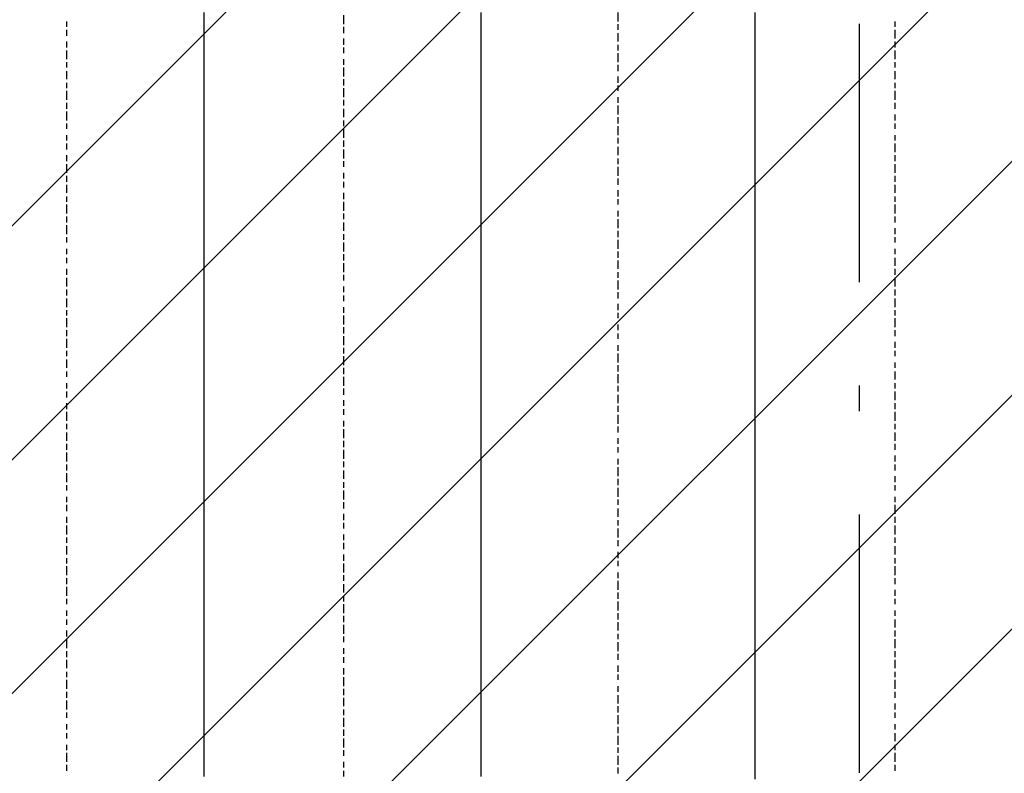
# Model space of a CAD drawing. Extents: x 997 to 109698, y 921 to 94021.
# Tile 651 of 656: x 29766 to 31196, y 53983 to 55077. Entities that reach past the tile are written whole.
import ezdxf

# ---------------------------------------------------------------- set-up
doc = ezdxf.new("R2010")
doc.units = 0
doc.header["$MEASUREMENT"] = 0
doc.layers.add('12', color=7, linetype='CONTINUOUS')
doc.layers.add('28', color=7, linetype='CONTINUOUS')

msp = doc.modelspace()

# ---------------------------------------------------------------- linework, layer by layer
at = {"layer": '12', "color": 5}
for p, q in [((30033.630503, 55087.563401), (30033.630503, 55074.563401)), ((30435.630503, 55087.563401), (30435.630503, 55074.563401)), ((30833.630503, 55087.563401), (30833.630503, 55074.563401)), ((30033.630503, 55074.563401), (30033.630503, 55066.563401)), ((30033.630503, 55066.563401), (30033.630503, 55057.563401)), ((30435.630503, 55074.563401), (30435.630503, 55066.563401)), ((30435.630503, 55066.563401), (30435.630503, 55057.563401)), ((30833.630503, 55074.563401), (30833.630503, 55066.563401)), ((30833.630503, 55066.563401), (30833.630503, 55057.563401)), ((30033.630503, 55057.563401), (30033.630503, 55045.563401)), ((30435.630503, 55057.563401), (30435.630503, 55045.563401)), ((30833.630503, 55057.563401), (30833.630503, 55045.563401)), ((30033.630503, 55045.563401), (30033.630503, 55036.563401)), ((30435.630503, 55045.563401), (30435.630503, 55036.563401)), ((30833.630503, 55045.563401), (30833.630503, 55036.563401)), ((30033.630503, 55036.563401), (30033.630503, 55028.563401)), ((30033.630503, 55028.563401), (30033.630503, 55015.563401)), ((30435.630503, 55036.563401), (30435.630503, 55028.563401)), ((30435.630503, 55028.563401), (30435.630503, 55015.563401)), ((30833.630503, 55036.563401), (30833.630503, 55028.563401)), ((30833.630503, 55028.563401), (30833.630503, 55015.563401)), ((30033.630503, 55015.563401), (30033.630503, 55007.563401)), ((30435.630503, 55015.563401), (30435.630503, 55007.563401)), ((30833.630503, 55015.563401), (30833.630503, 55007.563401)), ((30033.630503, 55007.563401), (30033.630503, 54998.563401)), ((30033.630503, 54998.563401), (30033.630503, 54985.563401)), ((30435.630503, 55007.563401), (30435.630503, 54994.563401)), ((30435.630503, 54994.563401), (30435.630503, 54985.563401)), ((30833.630503, 55007.563401), (30833.630503, 54994.563401)), ((30833.630503, 54994.563401), (30833.630503, 54985.563401)), ((30033.630503, 54985.563401), (30033.630503, 54977.563401)), ((30435.630503, 54985.563401), (30435.630503, 54977.563401)), ((30833.630503, 54985.563401), (30833.630503, 54977.563401)), ((30033.630503, 54977.563401), (30033.630503, 54964.563401)), ((30435.630503, 54977.563401), (30435.630503, 54964.563401)), ((30833.630503, 54977.563401), (30833.630503, 54964.563401)), ((30033.630503, 54964.563401), (30033.630503, 54956.563401)), ((30033.630503, 54956.563401), (30033.630503, 54947.563401)), ((30435.630503, 54964.563401), (30435.630503, 54956.563401)), ((30435.630503, 54956.563401), (30435.630503, 54947.563401)), ((30833.630503, 54964.563401), (30833.630503, 54956.563401)), ((30833.630503, 54956.563401), (30833.630503, 54947.563401)), ((30033.630503, 54947.563401), (30033.630503, 54935.563401)), ((30435.630503, 54947.563401), (30435.630503, 54935.563401)), ((30833.630503, 54947.563401), (30833.630503, 54935.563401)), ((30033.630503, 54935.563401), (30033.630503, 54926.563401)), ((30033.630503, 54926.563401), (30033.630503, 54918.563401)), ((30435.630503, 54935.563401), (30435.630503, 54926.563401)), ((30435.630503, 54926.563401), (30435.630503, 54918.563401)), ((30833.630503, 54935.563401), (30833.630503, 54926.563401)), ((30833.630503, 54926.563401), (30833.630503, 54918.563401)), ((30033.630503, 54918.563401), (30033.630503, 54905.563401)), ((30435.630503, 54918.563401), (30435.630503, 54905.563401)), ((30833.630503, 54918.563401), (30833.630503, 54905.563401)), ((30033.630503, 54905.563401), (30033.630503, 54897.563401)), ((30033.630503, 54897.563401), (30033.630503, 54888.563401)), ((30435.630503, 54905.563401), (30435.630503, 54897.563401)), ((30435.630503, 54897.563401), (30435.630503, 54884.563401)), ((30833.630503, 54905.563401), (30833.630503, 54897.563401)), ((30833.630503, 54897.563401), (30833.630503, 54884.563401)), ((30033.630503, 54888.563401), (30033.630503, 54875.563401)), ((30435.630503, 54884.563401), (30435.630503, 54875.563401)), ((30833.630503, 54884.563401), (30833.630503, 54875.563401)), ((30033.630503, 54875.563401), (30033.630503, 54867.563401)), ((30033.630503, 54867.563401), (30033.630503, 54854.563401)), ((30435.630503, 54875.563401), (30435.630503, 54867.563401)), ((30435.630503, 54867.563401), (30435.630503, 54854.563401)), ((30833.630503, 54875.563401), (30833.630503, 54867.563401)), ((30833.630503, 54867.563401), (30833.630503, 54854.563401)), ((30033.630503, 54854.563401), (30033.630503, 54846.563401)), ((30435.630503, 54854.563401), (30435.630503, 54846.563401)), ((30833.630503, 54854.563401), (30833.630503, 54846.563401)), ((30033.630503, 54846.563401), (30033.630503, 54837.563401)), ((30033.630503, 54837.563401), (30033.630503, 54825.563401)), ((30435.630503, 54846.563401), (30435.630503, 54837.563401)), ((30435.630503, 54837.563401), (30435.630503, 54825.563401)), ((30833.630503, 54846.563401), (30833.630503, 54837.563401)), ((30833.630503, 54837.563401), (30833.630503, 54825.563401)), ((30033.630503, 54825.563401), (30033.630503, 54816.563401)), ((30435.630503, 54825.563401), (30435.630503, 54816.563401)), ((30833.630503, 54825.563401), (30833.630503, 54816.563401)), ((30033.630503, 54816.563401), (30033.630503, 54808.563401)), ((30033.630503, 54808.563401), (30033.630503, 54795.563401)), ((30435.630503, 54816.563401), (30435.630503, 54808.563401)), ((30435.630503, 54808.563401), (30435.630503, 54795.563401)), ((30833.630503, 54816.563401), (30833.630503, 54808.563401)), ((30833.630503, 54808.563401), (30833.630503, 54795.563401)), ((30033.630503, 54795.563401), (30033.630503, 54787.563401)), ((30435.630503, 54795.563401), (30435.630503, 54787.563401)), ((30833.630503, 54795.563401), (30833.630503, 54787.563401)), ((30033.630503, 54787.563401), (30033.630503, 54778.563401)), ((30435.630503, 54787.563401), (30435.630503, 54778.563401)), ((30833.630503, 54787.563401), (30833.630503, 54774.563401)), ((30033.630503, 54778.563401), (30033.630503, 54765.563401)), ((30435.630503, 54778.563401), (30435.630503, 54765.563401)), ((30833.630503, 54774.563401), (30833.630503, 54765.563401)), ((30033.630503, 54765.563401), (30033.630503, 54757.563401)), ((30033.630503, 54757.563401), (30033.630503, 54744.563401)), ((30435.630503, 54765.563401), (30435.630503, 54757.563401)), ((30435.630503, 54757.563401), (30435.630503, 54744.563401)), ((30833.630503, 54765.563401), (30833.630503, 54757.563401)), ((30833.630503, 54757.563401), (30833.630503, 54744.563401)), ((30033.630503, 54744.563401), (30033.630503, 54736.563401)), ((30435.630503, 54744.563401), (30435.630503, 54736.563401)), ((30833.630503, 54744.563401), (30833.630503, 54736.563401)), ((30033.630503, 54736.563401), (30033.630503, 54727.563401)), ((30033.630503, 54727.563401), (30033.630503, 54715.563401)), ((30435.630503, 54736.563401), (30435.630503, 54727.563401)), ((30435.630503, 54727.563401), (30435.630503, 54715.563401)), ((30833.630503, 54736.563401), (30833.630503, 54727.563401)), ((30833.630503, 54727.563401), (30833.630503, 54715.563401)), ((30033.630503, 54715.563401), (30033.630503, 54706.563401)), ((30435.630503, 54715.563401), (30435.630503, 54706.563401)), ((30833.630503, 54715.563401), (30833.630503, 54706.563401)), ((30033.630503, 54706.563401), (30033.630503, 54698.563401)), ((30033.630503, 54698.563401), (30033.630503, 54685.563401)), ((30435.630503, 54706.563401), (30435.630503, 54698.563401)), ((30435.630503, 54698.563401), (30435.630503, 54685.563401)), ((30833.630503, 54706.563401), (30833.630503, 54698.563401)), ((30833.630503, 54698.563401), (30833.630503, 54685.563401)), ((30033.630503, 54685.563401), (30033.630503, 54676.563401)), ((30435.630503, 54685.563401), (30435.630503, 54676.563401)), ((30833.630503, 54685.563401), (30833.630503, 54676.563401)), ((30033.630503, 54676.563401), (30033.630503, 54668.563401)), ((30033.630503, 54668.563401), (30033.630503, 54655.563401)), ((30435.630503, 54676.563401), (30435.630503, 54668.563401)), ((30435.630503, 54668.563401), (30435.630503, 54655.563401)), ((30833.630503, 54676.563401), (30833.630503, 54664.563401)), ((30033.630503, 54655.563401), (30033.630503, 54647.563401)), ((30435.630503, 54655.563401), (30435.630503, 54647.563401)), ((30833.630503, 54664.563401), (30833.630503, 54655.563401)), ((30833.630503, 54655.563401), (30833.630503, 54647.563401)), ((30033.630503, 54647.563401), (30033.630503, 54634.563401)), ((30435.630503, 54647.563401), (30435.630503, 54634.563401)), ((30833.630503, 54647.563401), (30833.630503, 54634.563401)), ((30033.630503, 54634.563401), (30033.630503, 54626.563401)), ((30033.630503, 54626.563401), (30033.630503, 54617.563401)), ((30435.630503, 54634.563401), (30435.630503, 54626.563401)), ((30435.630503, 54626.563401), (30435.630503, 54617.563401)), ((30833.630503, 54634.563401), (30833.630503, 54626.563401)), ((30833.630503, 54626.563401), (30833.630503, 54617.563401)), ((30033.630503, 54617.563401), (30033.630503, 54604.563401)), ((30435.630503, 54617.563401), (30435.630503, 54604.563401)), ((30833.630503, 54617.563401), (30833.630503, 54604.563401)), ((30033.630503, 54604.563401), (30033.630503, 54596.563401)), ((30033.630503, 54596.563401), (30033.630503, 54588.563401)), ((30435.630503, 54604.563401), (30435.630503, 54596.563401)), ((30435.630503, 54596.563401), (30435.630503, 54588.563401)), ((30833.630503, 54604.563401), (30833.630503, 54596.563401)), ((30833.630503, 54596.563401), (30833.630503, 54588.563401)), ((30033.630503, 54588.563401), (30033.630503, 54575.563401)), ((30435.630503, 54588.563401), (30435.630503, 54575.563401)), ((30833.630503, 54588.563401), (30833.630503, 54575.563401)), ((30033.630503, 54575.563401), (30033.630503, 54566.563401)), ((30033.630503, 54566.563401), (30033.630503, 54558.563401)), ((30435.630503, 54575.563401), (30435.630503, 54566.563401)), ((30435.630503, 54566.563401), (30435.630503, 54558.563401)), ((30833.630503, 54575.563401), (30833.630503, 54566.563401)), ((30833.630503, 54566.563401), (30833.630503, 54554.563401)), ((30033.630503, 54558.563401), (30033.630503, 54545.563401)), ((30435.630503, 54558.563401), (30435.630503, 54545.563401)), ((30833.630503, 54554.563401), (30833.630503, 54545.563401)), ((30033.630503, 54545.563401), (30033.630503, 54537.563401)), ((30033.630503, 54537.563401), (30033.630503, 54524.563401)), ((30435.630503, 54545.563401), (30435.630503, 54537.563401)), ((30435.630503, 54537.563401), (30435.630503, 54524.563401)), ((30833.630503, 54545.563401), (30833.630503, 54537.563401)), ((30833.630503, 54537.563401), (30833.630503, 54524.563401)), ((30033.630503, 54524.563401), (30033.630503, 54516.563401)), ((30435.630503, 54524.563401), (30435.630503, 54516.563401)), ((30833.630503, 54524.563401), (30833.630503, 54516.563401)), ((30033.630503, 54516.563401), (30033.630503, 54507.563401)), ((30435.630503, 54516.563401), (30435.630503, 54507.563401)), ((30833.630503, 54516.563401), (30833.630503, 54507.563401)), ((30033.630503, 54507.563401), (30033.630503, 54494.563401)), ((30033.630503, 54494.563401), (30033.630503, 54486.563401)), ((30435.630503, 54507.563401), (30435.630503, 54494.563401)), ((30435.630503, 54494.563401), (30435.630503, 54486.563401)), ((30833.630503, 54507.563401), (30833.630503, 54494.563401)), ((30833.630503, 54494.563401), (30833.630503, 54486.563401)), ((30033.630503, 54486.563401), (30033.630503, 54477.563401)), ((30435.630503, 54486.563401), (30435.630503, 54477.563401)), ((30833.630503, 54486.563401), (30833.630503, 54477.563401)), ((30033.630503, 54477.563401), (30033.630503, 54465.563401)), ((30033.630503, 54465.563401), (30033.630503, 54456.563401)), ((30435.630503, 54477.563401), (30435.630503, 54465.563401)), ((30435.630503, 54465.563401), (30435.630503, 54456.563401)), ((30833.630503, 54477.563401), (30833.630503, 54465.563401)), ((30833.630503, 54465.563401), (30833.630503, 54456.563401)), ((30033.630503, 54456.563401), (30033.630503, 54448.563401)), ((30435.630503, 54456.563401), (30435.630503, 54448.563401)), ((30833.630503, 54456.563401), (30833.630503, 54448.563401)), ((30033.630503, 54448.563401), (30033.630503, 54435.563401)), ((30435.630503, 54448.563401), (30435.630503, 54435.563401)), ((30833.630503, 54448.563401), (30833.630503, 54435.563401)), ((30033.630503, 54435.563401), (30033.630503, 54427.563401)), ((30033.630503, 54427.563401), (30033.630503, 54418.563401)), ((30435.630503, 54435.563401), (30435.630503, 54427.563401)), ((30435.630503, 54427.563401), (30435.630503, 54414.563401)), ((30833.630503, 54435.563401), (30833.630503, 54427.563401)), ((30833.630503, 54427.563401), (30833.630503, 54414.563401)), ((30033.630503, 54418.563401), (30033.630503, 54405.563401)), ((30435.630503, 54414.563401), (30435.630503, 54405.563401)), ((30833.630503, 54414.563401), (30833.630503, 54405.563401)), ((30033.630503, 54405.563401), (30033.630503, 54397.563401)), ((30033.630503, 54397.563401), (30033.630503, 54384.563401)), ((30435.630503, 54405.563401), (30435.630503, 54397.563401)), ((30435.630503, 54397.563401), (30435.630503, 54384.563401)), ((30833.630503, 54405.563401), (30833.630503, 54397.563401)), ((30833.630503, 54397.563401), (30833.630503, 54384.563401)), ((30033.630503, 54384.563401), (30033.630503, 54376.563401)), ((30435.630503, 54384.563401), (30435.630503, 54376.563401)), ((30833.630503, 54384.563401), (30833.630503, 54376.563401)), ((30033.630503, 54376.563401), (30033.630503, 54367.563401)), ((30033.630503, 54367.563401), (30033.630503, 54355.563401)), ((30435.630503, 54376.563401), (30435.630503, 54367.563401)), ((30435.630503, 54367.563401), (30435.630503, 54355.563401)), ((30833.630503, 54376.563401), (30833.630503, 54367.563401)), ((30833.630503, 54367.563401), (30833.630503, 54355.563401)), ((30033.630503, 54355.563401), (30033.630503, 54346.563401)), ((30435.630503, 54355.563401), (30435.630503, 54346.563401)), ((30833.630503, 54355.563401), (30833.630503, 54346.563401)), ((30033.630503, 54346.563401), (30033.630503, 54338.563401)), ((30033.630503, 54338.563401), (30033.630503, 54325.563401)), ((30435.630503, 54346.563401), (30435.630503, 54338.563401)), ((30435.630503, 54338.563401), (30435.630503, 54325.563401)), ((30833.630503, 54346.563401), (30833.630503, 54338.563401)), ((30833.630503, 54338.563401), (30833.630503, 54325.563401)), ((30033.630503, 54325.563401), (30033.630503, 54317.563401)), ((30435.630503, 54325.563401), (30435.630503, 54317.563401)), ((30833.630503, 54325.563401), (30833.630503, 54317.563401)), ((30033.630503, 54317.563401), (30033.630503, 54308.563401)), ((30033.630503, 54308.563401), (30033.630503, 54295.563401)), ((30435.630503, 54317.563401), (30435.630503, 54304.563401)), ((30833.630503, 54317.563401), (30833.630503, 54304.563401)), ((30033.630503, 54295.563401), (30033.630503, 54287.563401)), ((30435.630503, 54304.563401), (30435.630503, 54295.563401)), ((30435.630503, 54295.563401), (30435.630503, 54287.563401)), ((30833.630503, 54304.563401), (30833.630503, 54295.563401)), ((30833.630503, 54295.563401), (30833.630503, 54287.563401)), ((30033.630503, 54287.563401), (30033.630503, 54274.563401)), ((30435.630503, 54287.563401), (30435.630503, 54274.563401)), ((30833.630503, 54287.563401), (30833.630503, 54274.563401)), ((30033.630503, 54274.563401), (30033.630503, 54266.563401)), ((30033.630503, 54266.563401), (30033.630503, 54257.563401)), ((30435.630503, 54274.563401), (30435.630503, 54266.563401)), ((30435.630503, 54266.563401), (30435.630503, 54257.563401)), ((30833.630503, 54274.563401), (30833.630503, 54266.563401)), ((30833.630503, 54266.563401), (30833.630503, 54257.563401)), ((30033.630503, 54257.563401), (30033.630503, 54245.563401)), ((30435.630503, 54257.563401), (30435.630503, 54245.563401)), ((30833.630503, 54257.563401), (30833.630503, 54245.563401)), ((30033.630503, 54245.563401), (30033.630503, 54236.563401)), ((30435.630503, 54245.563401), (30435.630503, 54236.563401)), ((30833.630503, 54245.563401), (30833.630503, 54236.563401)), ((30033.630503, 54236.563401), (30033.630503, 54228.563401)), ((30033.630503, 54228.563401), (30033.630503, 54215.563401)), ((30435.630503, 54236.563401), (30435.630503, 54228.563401)), ((30435.630503, 54228.563401), (30435.630503, 54215.563401)), ((30833.630503, 54236.563401), (30833.630503, 54228.563401)), ((30833.630503, 54228.563401), (30833.630503, 54215.563401)), ((30033.630503, 54215.563401), (30033.630503, 54206.563401)), ((30435.630503, 54215.563401), (30435.630503, 54206.563401)), ((30833.630503, 54215.563401), (30833.630503, 54206.563401)), ((30033.630503, 54206.563401), (30033.630503, 54198.563401)), ((30033.630503, 54198.563401), (30033.630503, 54185.563401)), ((30435.630503, 54206.563401), (30435.630503, 54194.563401)), ((30435.630503, 54194.563401), (30435.630503, 54185.563401)), ((30833.630503, 54206.563401), (30833.630503, 54194.563401)), ((30833.630503, 54194.563401), (30833.630503, 54185.563401)), ((30033.630503, 54185.563401), (30033.630503, 54177.563401)), ((30435.630503, 54185.563401), (30435.630503, 54177.563401)), ((30833.630503, 54185.563401), (30833.630503, 54177.563401)), ((30033.630503, 54177.563401), (30033.630503, 54164.563401)), ((30435.630503, 54177.563401), (30435.630503, 54164.563401)), ((30833.630503, 54177.563401), (30833.630503, 54164.563401)), ((30033.630503, 54164.563401), (30033.630503, 54156.563401)), ((30033.630503, 54156.563401), (30033.630503, 54147.563401)), ((30435.630503, 54164.563401), (30435.630503, 54156.563401)), ((30435.630503, 54156.563401), (30435.630503, 54147.563401)), ((30833.630503, 54164.563401), (30833.630503, 54156.563401)), ((30833.630503, 54156.563401), (30833.630503, 54147.563401)), ((30033.630503, 54147.563401), (30033.630503, 54135.563401)), ((30435.630503, 54147.563401), (30435.630503, 54135.563401)), ((30833.630503, 54147.563401), (30833.630503, 54135.563401)), ((30033.630503, 54135.563401), (30033.630503, 54126.563401)), ((30033.630503, 54126.563401), (30033.630503, 54118.563401)), ((30435.630503, 54135.563401), (30435.630503, 54126.563401)), ((30435.630503, 54126.563401), (30435.630503, 54118.563401)), ((30833.630503, 54135.563401), (30833.630503, 54126.563401)), ((30833.630503, 54126.563401), (30833.630503, 54118.563401)), ((30033.630503, 54118.563401), (30033.630503, 54105.563401)), ((30435.630503, 54118.563401), (30435.630503, 54105.563401)), ((30833.630503, 54118.563401), (30833.630503, 54105.563401)), ((30033.630503, 54105.563401), (30033.630503, 54096.563401)), ((30033.630503, 54096.563401), (30033.630503, 54088.563401)), ((30435.630503, 54105.563401), (30435.630503, 54096.563401)), ((30435.630503, 54096.563401), (30435.630503, 54088.563401)), ((30833.630503, 54105.563401), (30833.630503, 54096.563401)), ((30833.630503, 54096.563401), (30833.630503, 54084.563401)), ((30033.630503, 54088.563401), (30033.630503, 54075.563401)), ((30435.630503, 54088.563401), (30435.630503, 54075.563401)), ((30833.630503, 54084.563401), (30833.630503, 54075.563401)), ((30033.630503, 54075.563401), (30033.630503, 54067.563401)), ((30033.630503, 54067.563401), (30033.630503, 54054.563401)), ((30435.630503, 54075.563401), (30435.630503, 54067.563401)), ((30435.630503, 54067.563401), (30435.630503, 54054.563401)), ((30833.630503, 54075.563401), (30833.630503, 54067.563401)), ((30833.630503, 54067.563401), (30833.630503, 54054.563401)), ((30033.630503, 54054.563401), (30033.630503, 54046.563401)), ((30435.630503, 54054.563401), (30435.630503, 54046.563401)), ((30833.630503, 54054.563401), (30833.630503, 54046.563401)), ((30033.630503, 54046.563401), (30033.630503, 54037.563401)), ((30033.630503, 54037.563401), (30033.630503, 54024.563401)), ((30435.630503, 54046.563401), (30435.630503, 54037.563401)), ((30435.630503, 54037.563401), (30435.630503, 54024.563401)), ((30833.630503, 54046.563401), (30833.630503, 54037.563401)), ((30833.630503, 54037.563401), (30833.630503, 54024.563401)), ((30033.630503, 54024.563401), (30033.630503, 54016.563401)), ((30435.630503, 54024.563401), (30435.630503, 54016.563401)), ((30833.630503, 54024.563401), (30833.630503, 54016.563401)), ((30033.630503, 54016.563401), (30033.630503, 54008.563401)), ((30033.630503, 54008.563401), (30033.630503, 53995.563401)), ((30435.630503, 54016.563401), (30435.630503, 54008.563401)), ((30435.630503, 54008.563401), (30435.630503, 53995.563401)), ((30833.630503, 54016.563401), (30833.630503, 54008.563401)), ((30833.630503, 54008.563401), (30833.630503, 53995.563401)), ((30033.630503, 53995.563401), (30033.630503, 53986.563401)), ((30435.630503, 53995.563401), (30435.630503, 53986.563401)), ((30833.630503, 53995.563401), (30833.630503, 53986.563401)), ((30033.630503, 53986.563401), (30033.630503, 53978.563401)), ((30435.630503, 53986.563401), (30435.630503, 53978.563401)), ((30833.630503, 53986.563401), (30833.630503, 53974.563401))]:
    msp.add_line(p, q, dxfattribs=at)
at = {"layer": '12', "color": 1}
for p, q in [((30236.630503, 55083.563401), (30236.630503, 55070.563401)), ((30634.630503, 55087.563401), (30634.630503, 55074.563401)), ((29834.630503, 55074.563401), (29834.630503, 55066.563401)), ((30236.630503, 55066.563401), (30236.630503, 55057.563401)), ((30634.630503, 55070.563401), (30634.630503, 55062.563401)), ((31036.630503, 55074.563401), (31036.630503, 55066.563401)), ((29834.630503, 55062.563401), (29834.630503, 55053.563401)), ((30634.630503, 55057.563401), (30634.630503, 55045.563401)), ((31036.630503, 55062.563401), (31036.630503, 55049.563401)), ((29834.630503, 55045.563401), (29834.630503, 55036.563401)), ((30236.630503, 55049.563401), (30236.630503, 55040.563401)), ((30634.630503, 55040.563401), (30634.630503, 55032.563401)), ((31036.630503, 55045.563401), (31036.630503, 55036.563401)), ((29834.630503, 55032.563401), (29834.630503, 55019.563401)), ((30236.630503, 55036.563401), (30236.630503, 55028.563401)), ((30634.630503, 55028.563401), (30634.630503, 55015.563401)), ((31036.630503, 55032.563401), (31036.630503, 55019.563401)), ((29834.630503, 55015.563401), (29834.630503, 55007.563401)), ((30236.630503, 55019.563401), (30236.630503, 55011.563401)), ((30634.630503, 55011.563401), (30634.630503, 55002.563401)), ((31036.630503, 55015.563401), (31036.630503, 55007.563401)), ((29834.630503, 55002.563401), (29834.630503, 54990.563401)), ((30236.630503, 55007.563401), (30236.630503, 54994.563401)), ((30634.630503, 54994.563401), (30634.630503, 54985.563401)), ((31036.630503, 55002.563401), (31036.630503, 54990.563401)), ((29834.630503, 54985.563401), (29834.630503, 54977.563401)), ((30236.630503, 54990.563401), (30236.630503, 54981.563401)), ((30634.630503, 54981.563401), (30634.630503, 54973.563401)), ((31036.630503, 54985.563401), (31036.630503, 54977.563401)), ((29834.630503, 54973.563401), (29834.630503, 54960.563401)), ((30236.630503, 54977.563401), (30236.630503, 54964.563401)), ((31036.630503, 54973.563401), (31036.630503, 54960.563401)), ((29834.630503, 54956.563401), (29834.630503, 54947.563401)), ((30236.630503, 54960.563401), (30236.630503, 54952.563401)), ((30634.630503, 54964.563401), (30634.630503, 54956.563401)), ((30634.630503, 54952.563401), (30634.630503, 54939.563401)), ((31036.630503, 54956.563401), (31036.630503, 54947.563401)), ((29834.630503, 54943.563401), (29834.630503, 54930.563401)), ((30236.630503, 54947.563401), (30236.630503, 54935.563401)), ((31036.630503, 54939.563401), (31036.630503, 54930.563401)), ((29834.630503, 54926.563401), (29834.630503, 54918.563401)), ((30236.630503, 54930.563401), (30236.630503, 54922.563401)), ((30634.630503, 54935.563401), (30634.630503, 54926.563401)), ((31036.630503, 54926.563401), (31036.630503, 54918.563401)), ((29834.630503, 54909.563401), (29834.630503, 54901.563401)), ((30236.630503, 54918.563401), (30236.630503, 54905.563401)), ((30634.630503, 54922.563401), (30634.630503, 54909.563401)), ((31036.630503, 54909.563401), (31036.630503, 54901.563401)), ((29834.630503, 54897.563401), (29834.630503, 54888.563401)), ((30236.630503, 54901.563401), (30236.630503, 54892.563401)), ((30634.630503, 54905.563401), (30634.630503, 54897.563401)), ((31036.630503, 54897.563401), (31036.630503, 54884.563401)), ((29834.630503, 54880.563401), (29834.630503, 54871.563401)), ((30236.630503, 54888.563401), (30236.630503, 54875.563401)), ((30634.630503, 54892.563401), (30634.630503, 54880.563401)), ((31036.630503, 54880.563401), (31036.630503, 54871.563401)), ((29834.630503, 54867.563401), (29834.630503, 54854.563401)), ((30236.630503, 54871.563401), (30236.630503, 54863.563401)), ((30634.630503, 54875.563401), (30634.630503, 54867.563401)), ((31036.630503, 54867.563401), (31036.630503, 54854.563401)), ((30236.630503, 54854.563401), (30236.630503, 54846.563401)), ((30634.630503, 54863.563401), (30634.630503, 54850.563401)), ((29834.630503, 54850.563401), (29834.630503, 54841.563401)), ((29834.630503, 54837.563401), (29834.630503, 54825.563401)), ((30236.630503, 54841.563401), (30236.630503, 54833.563401)), ((30634.630503, 54846.563401), (30634.630503, 54837.563401)), ((31036.630503, 54850.563401), (31036.630503, 54841.563401)), ((31036.630503, 54837.563401), (31036.630503, 54825.563401)), ((30236.630503, 54825.563401), (30236.630503, 54816.563401)), ((30634.630503, 54829.563401), (30634.630503, 54820.563401)), ((29834.630503, 54820.563401), (29834.630503, 54812.563401)), ((29834.630503, 54808.563401), (29834.630503, 54795.563401)), ((30236.630503, 54812.563401), (30236.630503, 54799.563401)), ((30634.630503, 54816.563401), (30634.630503, 54808.563401)), ((31036.630503, 54820.563401), (31036.630503, 54812.563401)), ((31036.630503, 54808.563401), (31036.630503, 54795.563401)), ((30236.630503, 54795.563401), (30236.630503, 54787.563401)), ((30634.630503, 54799.563401), (30634.630503, 54791.563401)), ((29834.630503, 54791.563401), (29834.630503, 54782.563401)), ((30236.630503, 54782.563401), (30236.630503, 54770.563401)), ((30634.630503, 54787.563401), (30634.630503, 54774.563401)), ((31036.630503, 54791.563401), (31036.630503, 54782.563401)), ((29834.630503, 54778.563401), (29834.630503, 54765.563401)), ((30634.630503, 54770.563401), (30634.630503, 54761.563401)), ((31036.630503, 54774.563401), (31036.630503, 54765.563401)), ((29834.630503, 54761.563401), (29834.630503, 54753.563401)), ((30236.630503, 54765.563401), (30236.630503, 54757.563401)), ((30236.630503, 54753.563401), (30236.630503, 54740.563401)), ((30634.630503, 54757.563401), (30634.630503, 54744.563401)), ((31036.630503, 54761.563401), (31036.630503, 54753.563401)), ((29834.630503, 54744.563401), (29834.630503, 54736.563401)), ((30634.630503, 54740.563401), (30634.630503, 54731.563401)), ((31036.630503, 54744.563401), (31036.630503, 54736.563401)), ((29834.630503, 54731.563401), (29834.630503, 54723.563401)), ((30236.630503, 54736.563401), (30236.630503, 54727.563401)), ((30236.630503, 54723.563401), (30236.630503, 54710.563401)), ((30634.630503, 54727.563401), (30634.630503, 54715.563401)), ((31036.630503, 54731.563401), (31036.630503, 54719.563401)), ((29834.630503, 54715.563401), (29834.630503, 54706.563401)), ((30634.630503, 54710.563401), (30634.630503, 54702.563401)), ((31036.630503, 54715.563401), (31036.630503, 54706.563401)), ((29834.630503, 54702.563401), (29834.630503, 54689.563401)), ((30236.630503, 54706.563401), (30236.630503, 54698.563401)), ((30634.630503, 54698.563401), (30634.630503, 54685.563401)), ((31036.630503, 54702.563401), (31036.630503, 54689.563401)), ((29834.630503, 54685.563401), (29834.630503, 54676.563401)), ((30236.630503, 54689.563401), (30236.630503, 54681.563401)), ((30634.630503, 54681.563401), (30634.630503, 54672.563401)), ((31036.630503, 54685.563401), (31036.630503, 54676.563401)), ((29834.630503, 54672.563401), (29834.630503, 54659.563401)), ((30236.630503, 54676.563401), (30236.630503, 54668.563401)), ((31036.630503, 54672.563401), (31036.630503, 54659.563401)), ((29834.630503, 54655.563401), (29834.630503, 54647.563401)), ((30236.630503, 54659.563401), (30236.630503, 54651.563401)), ((30634.630503, 54664.563401), (30634.630503, 54655.563401)), ((30634.630503, 54651.563401), (30634.630503, 54643.563401)), ((31036.630503, 54655.563401), (31036.630503, 54647.563401)), ((29834.630503, 54643.563401), (29834.630503, 54630.563401)), ((30236.630503, 54647.563401), (30236.630503, 54634.563401)), ((31036.630503, 54643.563401), (31036.630503, 54630.563401)), ((29834.630503, 54626.563401), (29834.630503, 54617.563401)), ((30236.630503, 54630.563401), (30236.630503, 54621.563401)), ((30634.630503, 54634.563401), (30634.630503, 54626.563401)), ((31036.630503, 54626.563401), (31036.630503, 54617.563401)), ((29834.630503, 54613.563401), (29834.630503, 54600.563401)), ((30236.630503, 54617.563401), (30236.630503, 54604.563401)), ((30634.630503, 54621.563401), (30634.630503, 54613.563401)), ((31036.630503, 54609.563401), (31036.630503, 54600.563401)), ((29834.630503, 54596.563401), (29834.630503, 54588.563401)), ((30236.630503, 54600.563401), (30236.630503, 54592.563401)), ((30634.630503, 54604.563401), (30634.630503, 54596.563401)), ((31036.630503, 54596.563401), (31036.630503, 54588.563401)), ((29834.630503, 54583.563401), (29834.630503, 54571.563401)), ((30236.630503, 54588.563401), (30236.630503, 54575.563401)), ((30634.630503, 54592.563401), (30634.630503, 54579.563401)), ((29834.630503, 54566.563401), (29834.630503, 54558.563401)), ((30236.630503, 54571.563401), (30236.630503, 54562.563401)), ((30634.630503, 54575.563401), (30634.630503, 54566.563401)), ((31036.630503, 54579.563401), (31036.630503, 54571.563401)), ((31036.630503, 54566.563401), (31036.630503, 54554.563401)), ((30236.630503, 54558.563401), (30236.630503, 54545.563401)), ((30634.630503, 54562.563401), (30634.630503, 54549.563401)), ((29834.630503, 54549.563401), (29834.630503, 54541.563401)), ((29834.630503, 54537.563401), (29834.630503, 54528.563401)), ((30236.630503, 54541.563401), (30236.630503, 54532.563401)), ((30634.630503, 54545.563401), (30634.630503, 54537.563401)), ((31036.630503, 54549.563401), (31036.630503, 54541.563401)), ((31036.630503, 54537.563401), (31036.630503, 54524.563401)), ((30236.630503, 54524.563401), (30236.630503, 54516.563401)), ((30634.630503, 54532.563401), (30634.630503, 54520.563401)), ((29834.630503, 54520.563401), (29834.630503, 54511.563401)), ((30236.630503, 54511.563401), (30236.630503, 54503.563401)), ((30634.630503, 54516.563401), (30634.630503, 54507.563401)), ((31036.630503, 54520.563401), (31036.630503, 54511.563401)), ((29834.630503, 54507.563401), (29834.630503, 54494.563401)), ((30236.630503, 54494.563401), (30236.630503, 54486.563401)), ((30634.630503, 54503.563401), (30634.630503, 54490.563401)), ((31036.630503, 54507.563401), (31036.630503, 54494.563401)), ((29834.630503, 54490.563401), (29834.630503, 54482.563401)), ((30236.630503, 54482.563401), (30236.630503, 54469.563401)), ((30634.630503, 54486.563401), (30634.630503, 54477.563401)), ((31036.630503, 54490.563401), (31036.630503, 54482.563401)), ((29834.630503, 54477.563401), (29834.630503, 54465.563401)), ((30236.630503, 54465.563401), (30236.630503, 54456.563401)), ((30634.630503, 54469.563401), (30634.630503, 54461.563401)), ((31036.630503, 54477.563401), (31036.630503, 54465.563401)), ((29834.630503, 54461.563401), (29834.630503, 54452.563401)), ((30236.630503, 54452.563401), (30236.630503, 54439.563401)), ((30634.630503, 54456.563401), (30634.630503, 54448.563401)), ((31036.630503, 54461.563401), (31036.630503, 54452.563401)), ((29834.630503, 54448.563401), (29834.630503, 54435.563401)), ((30634.630503, 54439.563401), (30634.630503, 54431.563401)), ((31036.630503, 54444.563401), (31036.630503, 54435.563401)), ((29834.630503, 54431.563401), (29834.630503, 54422.563401)), ((30236.630503, 54435.563401), (30236.630503, 54427.563401)), ((30634.630503, 54427.563401), (30634.630503, 54414.563401)), ((31036.630503, 54431.563401), (31036.630503, 54422.563401)), ((29834.630503, 54418.563401), (29834.630503, 54405.563401)), ((30236.630503, 54422.563401), (30236.630503, 54410.563401)), ((30634.630503, 54410.563401), (30634.630503, 54401.563401)), ((31036.630503, 54414.563401), (31036.630503, 54405.563401)), ((29834.630503, 54401.563401), (29834.630503, 54393.563401)), ((30236.630503, 54405.563401), (30236.630503, 54397.563401)), ((30634.630503, 54397.563401), (30634.630503, 54384.563401)), ((31036.630503, 54401.563401), (31036.630503, 54393.563401)), ((29834.630503, 54384.563401), (29834.630503, 54376.563401)), ((30236.630503, 54393.563401), (30236.630503, 54380.563401)), ((30634.630503, 54380.563401), (30634.630503, 54372.563401)), ((31036.630503, 54384.563401), (31036.630503, 54376.563401)), ((29834.630503, 54372.563401), (29834.630503, 54363.563401)), ((30236.630503, 54376.563401), (30236.630503, 54367.563401)), ((30634.630503, 54367.563401), (30634.630503, 54355.563401)), ((31036.630503, 54372.563401), (31036.630503, 54359.563401)), ((29834.630503, 54355.563401), (29834.630503, 54346.563401)), ((30236.630503, 54359.563401), (30236.630503, 54350.563401)), ((31036.630503, 54355.563401), (31036.630503, 54346.563401)), ((29834.630503, 54342.563401), (29834.630503, 54329.563401)), ((30236.630503, 54346.563401), (30236.630503, 54338.563401)), ((30634.630503, 54350.563401), (30634.630503, 54342.563401)), ((30634.630503, 54338.563401), (30634.630503, 54325.563401)), ((31036.630503, 54342.563401), (31036.630503, 54329.563401)), ((29834.630503, 54325.563401), (29834.630503, 54317.563401)), ((30236.630503, 54329.563401), (30236.630503, 54321.563401)), ((31036.630503, 54325.563401), (31036.630503, 54317.563401)), ((29834.630503, 54312.563401), (29834.630503, 54300.563401)), ((30236.630503, 54317.563401), (30236.630503, 54308.563401)), ((30634.630503, 54321.563401), (30634.630503, 54312.563401)), ((31036.630503, 54312.563401), (31036.630503, 54300.563401)), ((29834.630503, 54295.563401), (29834.630503, 54287.563401)), ((30236.630503, 54300.563401), (30236.630503, 54291.563401)), ((30634.630503, 54304.563401), (30634.630503, 54295.563401)), ((31036.630503, 54295.563401), (31036.630503, 54287.563401)), ((29834.630503, 54283.563401), (29834.630503, 54270.563401)), ((30236.630503, 54287.563401), (30236.630503, 54274.563401)), ((30634.630503, 54291.563401), (30634.630503, 54283.563401)), ((31036.630503, 54283.563401), (31036.630503, 54270.563401)), ((29834.630503, 54266.563401), (29834.630503, 54257.563401)), ((30236.630503, 54270.563401), (30236.630503, 54262.563401)), ((30634.630503, 54274.563401), (30634.630503, 54266.563401)), ((31036.630503, 54266.563401), (31036.630503, 54257.563401)), ((29834.630503, 54253.563401), (29834.630503, 54240.563401)), ((30236.630503, 54257.563401), (30236.630503, 54245.563401)), ((30634.630503, 54262.563401), (30634.630503, 54249.563401)), ((30236.630503, 54240.563401), (30236.630503, 54232.563401)), ((30634.630503, 54245.563401), (30634.630503, 54236.563401)), ((31036.630503, 54249.563401), (31036.630503, 54240.563401)), ((29834.630503, 54236.563401), (29834.630503, 54228.563401)), ((30236.630503, 54228.563401), (30236.630503, 54215.563401)), ((30634.630503, 54232.563401), (30634.630503, 54219.563401)), ((31036.630503, 54236.563401), (31036.630503, 54228.563401)), ((29834.630503, 54219.563401), (29834.630503, 54211.563401)), ((30236.630503, 54211.563401), (30236.630503, 54202.563401)), ((30634.630503, 54215.563401), (30634.630503, 54206.563401)), ((31036.630503, 54219.563401), (31036.630503, 54211.563401)), ((29834.630503, 54206.563401), (29834.630503, 54198.563401)), ((30236.630503, 54198.563401), (30236.630503, 54185.563401)), ((30634.630503, 54202.563401), (30634.630503, 54190.563401)), ((31036.630503, 54206.563401), (31036.630503, 54194.563401)), ((29834.630503, 54190.563401), (29834.630503, 54181.563401)), ((30236.630503, 54181.563401), (30236.630503, 54173.563401)), ((30634.630503, 54185.563401), (30634.630503, 54177.563401)), ((31036.630503, 54190.563401), (31036.630503, 54181.563401)), ((29834.630503, 54177.563401), (29834.630503, 54164.563401)), ((30634.630503, 54173.563401), (30634.630503, 54160.563401)), ((31036.630503, 54177.563401), (31036.630503, 54164.563401)), ((29834.630503, 54160.563401), (29834.630503, 54151.563401)), ((30236.630503, 54164.563401), (30236.630503, 54156.563401)), ((30236.630503, 54151.563401), (30236.630503, 54143.563401)), ((30634.630503, 54156.563401), (30634.630503, 54147.563401)), ((31036.630503, 54160.563401), (31036.630503, 54151.563401)), ((29834.630503, 54147.563401), (29834.630503, 54135.563401)), ((30634.630503, 54139.563401), (30634.630503, 54130.563401)), ((31036.630503, 54147.563401), (31036.630503, 54135.563401)), ((29834.630503, 54130.563401), (29834.630503, 54122.563401)), ((30236.630503, 54135.563401), (30236.630503, 54126.563401)), ((30236.630503, 54122.563401), (30236.630503, 54109.563401)), ((30634.630503, 54126.563401), (30634.630503, 54118.563401)), ((31036.630503, 54130.563401), (31036.630503, 54122.563401)), ((29834.630503, 54118.563401), (29834.630503, 54105.563401)), ((30634.630503, 54109.563401), (30634.630503, 54101.563401)), ((31036.630503, 54118.563401), (31036.630503, 54105.563401)), ((29834.630503, 54101.563401), (29834.630503, 54092.563401)), ((30236.630503, 54105.563401), (30236.630503, 54096.563401)), ((30634.630503, 54096.563401), (30634.630503, 54084.563401)), ((31036.630503, 54101.563401), (31036.630503, 54092.563401)), ((29834.630503, 54088.563401), (29834.630503, 54075.563401)), ((30236.630503, 54092.563401), (30236.630503, 54080.563401)), ((30634.630503, 54080.563401), (30634.630503, 54071.563401)), ((31036.630503, 54084.563401), (31036.630503, 54075.563401)), ((29834.630503, 54071.563401), (29834.630503, 54063.563401)), ((30236.630503, 54075.563401), (30236.630503, 54067.563401)), ((30634.630503, 54067.563401), (30634.630503, 54054.563401)), ((31036.630503, 54071.563401), (31036.630503, 54063.563401)), ((29834.630503, 54054.563401), (29834.630503, 54046.563401)), ((30236.630503, 54063.563401), (30236.630503, 54050.563401)), ((31036.630503, 54054.563401), (31036.630503, 54046.563401)), ((29834.630503, 54041.563401), (29834.630503, 54033.563401)), ((30236.630503, 54046.563401), (30236.630503, 54037.563401)), ((30634.630503, 54050.563401), (30634.630503, 54041.563401)), ((30634.630503, 54037.563401), (30634.630503, 54024.563401)), ((31036.630503, 54041.563401), (31036.630503, 54029.563401)), ((29834.630503, 54024.563401), (29834.630503, 54016.563401)), ((30236.630503, 54033.563401), (30236.630503, 54020.563401)), ((31036.630503, 54024.563401), (31036.630503, 54016.563401)), ((29834.630503, 54012.563401), (29834.630503, 53999.563401)), ((30236.630503, 54016.563401), (30236.630503, 54008.563401)), ((30634.630503, 54020.563401), (30634.630503, 54012.563401)), ((30634.630503, 54008.563401), (30634.630503, 53995.563401)), ((31036.630503, 54012.563401), (31036.630503, 53999.563401)), ((29834.630503, 53995.563401), (29834.630503, 53986.563401)), ((30236.630503, 53999.563401), (30236.630503, 53991.563401)), ((31036.630503, 53995.563401), (31036.630503, 53986.563401)), ((30236.630503, 53986.563401), (30236.630503, 53978.563401)), ((30634.630503, 53991.563401), (30634.630503, 53982.563401))]:
    msp.add_line(p, q, dxfattribs=at)
at = {"layer": '28', "color": 2}
for p, q in [((14872.636205, 39895.031125), (33663.560318, 58685.955237)), ((14872.636205, 39555.61987), (34002.971573, 58685.955237)), ((14872.636205, 39216.208615), (34342.382828, 58685.955237)), ((14872.636205, 38876.79736), (34681.794083, 58685.955237)), ((14872.636205, 38537.386105), (35021.205338, 58685.955237)), ((14872.636205, 38197.97485), (35360.616592, 58685.955237)), ((14872.636205, 37858.563595), (35700.027847, 58685.955237))]:
    msp.add_line(p, q, dxfattribs=at)
at = {"layer": '28', "color": 4}
for p, q in [((30985.630503, 54696.063401), (30985.630503, 55071.063401)), ((30985.630503, 53983.563401), (30985.630503, 54358.563401))]:
    msp.add_line(p, q, dxfattribs=at)
at = {"layer": '28', "color": 4, "linetype": 'Continuous'}
msp.add_line((30985.630503, 54508.563401), (30985.630503, 54546.063401), dxfattribs=at)

doc.saveas('drawing.dxf')
